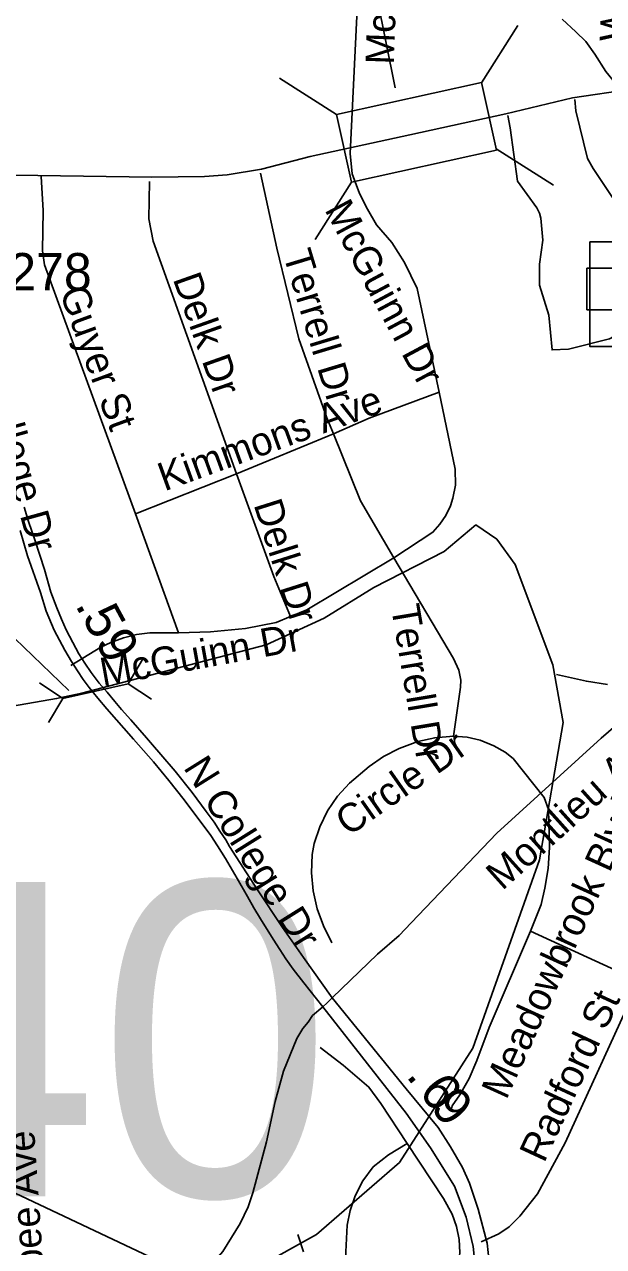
# Model space of a CAD drawing. Extents: x 1662474 to 1856135, y 779280 to 917889.
# Drawn here: x 1705631 to 1707565, y 809267 to 813349 of the extents above; entities that cross this region are included whole.
import ezdxf

# ---------------------------------------------------------------- set-up
doc = ezdxf.new("R2010")
doc.units = 0
for name, color, linetype in [('Exist Hydrographic Misc Water Feature', 7, 'Continuous'), ('Exist Road Non-System Structure Non-Sys Other Attributed CELL', 7, 'Continuous'), ('Exist Road Non-System Structure Non-Sys Other Number Label', 7, 'Continuous'), ('Exist Road Non-System Type 51', 7, 'Continuous'), ('Exist Road Non-System Type 51 Label', 7, 'Continuous'), ('Exist Road Primary Interstate Structure Cantilever Sign Number Label', 7, 'Continuous'), ('Exist Road Secondary Mileage Tenths English Label', 7, 'Continuous'), ('Exist Road Secondary Structure Culvert CELL', 7, 'Continuous'), ('Exist Road Secondary Structure Culvert Number Label', 7, 'Continuous'), ('Exist Road Secondary Structure Standard Bridge CELL', 7, 'Continuous'), ('Exist Road Secondary Structure Standard Bridge Number Label', 7, 'Continuous'), ('Exist Road Secondary Type 51 Attributed', 7, 'Continuous'), ('Exist Road Secondary Type 51 Divided Attributed', 7, 'Continuous'), ('Exist Road Secondary Type 51 Label', 7, 'Continuous'), ('Exist Road Secondary Type 51 Number Label', 7, 'Continuous')]:
    doc.layers.add(name, color=color, linetype=linetype)

msp = doc.modelspace()

# ---------------------------------------------------------------- linework, layer by layer
at = {"layer": 'Exist Hydrographic Misc Water Feature'}
for points in [[(1707426.4, 813366.8), (1707472, 813324.3), (1707505.7, 813292), (1707535.2, 813249.7), (1707572.8, 813191.3), (1707606.4, 813149), (1707748.9, 812981.6), (1707804.3, 812921), (1707838, 812886.7), (1707891.4, 812830.3), (1707988.4, 812713.2), (1708049.6, 812634.7), (1708071.3, 812602.4), (1708085.3, 812588.3), (1708117, 812562), (1708142.8, 812541.7), (1708202.5, 812503.1), (1708278.1, 812474.4), (1708395.8, 812431.3), (1708461.7, 812412.7), (1708513.5, 812400.2), (1708549.5, 812391.9), (1708615.3, 812377.2)], [(1704151.1, 807972.1), (1704476.1, 807995), (1704552, 808046), (1704719.1, 808091.9), (1705294, 808129.4), (1705513.1, 808351.5), (1705837.5, 809046.5), (1705887.4, 809090.9), (1705944.8, 809110.4), (1706033.6, 809175.5), (1706070.5, 809188.5), (1706185.3, 809185.2), (1706233, 809182), (1706295.8, 809177.6), (1706408.5, 809197.2), (1706606, 809307.4), (1706883.1, 809547.9), (1707128.1, 809930.3), (1707351.1, 810559.2), (1707430.1, 811017.2), (1707395.8, 811210.5), (1707269.1, 811545.7), (1707208.1, 811630.3), (1707138, 811678)], [(1705181.9, 811013.6), (1705296.1, 811021.2), (1705738, 811097.7), (1705822.1, 811115.5), (1706437.9, 811277.3), (1706632.1, 811366.3), (1706797.5, 811468.1), (1707033, 811589), (1707138, 811678)], [(1707407.9, 811178.4), (1707507.5, 811155.2), (1707577.4, 811144.6)], [(1706543.7, 809307.8), (1706563.1, 809249.6)]]:
    msp.add_lwpolyline(points, dxfattribs=at)
at = {"layer": 'Exist Road Non-System Structure Non-Sys Other Attributed CELL'}
msp.add_lwpolyline([(1707509.2, 812535.2), (1707648.2, 812535.2), (1707648.2, 812396.1), (1707509.2, 812396.1)], close=True, dxfattribs=at)
at = {"layer": 'Exist Road Non-System Type 51'}
for p, q in [((1706339.2, 811847.8), (1706662.6, 811982.2)), ((1706001.4, 811714.7), (1706339.2, 811847.8)), ((1706145.2, 811317.4), (1706001.4, 811714.7)), ((1707320.9, 810320.8), (1707686.4, 810152.2))]:
    msp.add_line(p, q, dxfattribs=at)
for points in [[(1706718.8, 812918.1), (1706746.9, 813491.9), (1706740, 813555.9)], [(1707245.2, 813044.6), (1707253.1, 813003.7), (1707277.8, 812825.4), (1707341.9, 812735.9), (1707350.5, 812719.1), (1707355.1, 812702.1), (1707361.5, 812628.1), (1707351, 812547.8), (1707350.5, 812478.2), (1707382.5, 812377.7), (1707393, 812261.9), (1707447.4, 812264.5), (1707585.1, 812298.4), (1707614, 812314.2), (1707620.6, 812471.1), (1707609.5, 812599.4), (1707608.2, 812736.4), (1707596.4, 812767.9), (1707529.8, 812867.9), (1707511.4, 812900.8), (1707472.2, 813060.6), (1707468.9, 813098.1)], [(1707016.1, 812120.8), (1706942.6, 812466.7), (1706899.9, 812553.5), (1706857.4, 812620.2), (1706806.9, 812679.5), (1706776.2, 812732.2), (1706750, 812784.8), (1706725.6, 812849.6), (1706718.8, 812918.1)], [(1706662.6, 811982.2), (1706641.1, 812035.2), (1706547.1, 812298.4), (1706474.1, 812601.9), (1706419, 812851.9)], [(1706001.4, 811714.7), (1705698.2, 812545.9), (1705690.6, 812592.4), (1705692.8, 812727), (1705687, 812840.9)], [(1706339.2, 811847.8), (1706060.2, 812624.7), (1706046.1, 812699.7), (1706048.1, 812824.1)], [(1706662.6, 811982.2), (1706782, 812033.9), (1707016.1, 812120.8)], [(1706863.9, 811567.2), (1706995.1, 811653), (1707018.5, 811680.4), (1707038.1, 811709.4), (1707053.4, 811741.4), (1707061.5, 811766.7), (1707070.1, 811810.5), (1707069.4, 811863.5), (1707016.1, 812120.8)], [(1706863.9, 811567.2), (1706753.4, 811757.8), (1706662.6, 811982.2)], [(1706519.8, 811371.7), (1706463.9, 811504.8), (1706339.2, 811847.8)], [(1706519.8, 811371.7), (1706573.6, 811393.7), (1706863.9, 811567.2)], [(1707063.9, 810972.2), (1707086.6, 811135.2), (1707088, 811159.4), (1707081.4, 811192.4), (1707063.9, 811231), (1706863.9, 811567.2)], [(1706145.2, 811317.4), (1706251.6, 811319.9), (1706368.6, 811332), (1706471.2, 811352), (1706519.8, 811371.7)], [(1705785.4, 811207.4), (1705885.6, 811268.8), (1705919.5, 811285), (1705961.9, 811300.2), (1706005.4, 811311), (1706050, 811317.6), (1706145.2, 811317.4)], [(1706656.9, 810282.2), (1706629, 810338.4), (1706608.5, 810395.6), (1706595.4, 810455.2), (1706589.6, 810516), (1706591.1, 810577.2), (1706598.2, 810613.4), (1706616.9, 810669.6), (1706643.1, 810722.6), (1706676.5, 810771.4), (1706716.4, 810815.2), (1706782, 810870.9), (1706830, 810903.7), (1706881.8, 810930.4), (1706944.4, 810953.6), (1707001.1, 810966.4), (1707063.9, 810972.2)], [(1707063.9, 810972.2), (1707109.5, 810968.2), (1707152.4, 810958.5), (1707198.2, 810940.2), (1707236.1, 810918.4), (1707262.4, 810897.9), (1707366.8, 810767.4)], [(1707320.9, 810320.8), (1707356.2, 810410.2), (1707368.9, 810464.6), (1707379.4, 810529.9), (1707383.9, 810600), (1707381.4, 810727), (1707366.8, 810767.4)], [(1707054.4, 809718.7), (1707059.1, 809737), (1707085.1, 809773.8), (1707115.4, 809828.9), (1707141.9, 809889.2), (1707183, 809999), (1707320.9, 810320.8)], [(1707155.8, 809283), (1707214.8, 809310.2), (1707250, 809333.4), (1707285.6, 809368.5), (1707344.1, 809443.9), (1707436.4, 809613.4), (1707673.1, 810132.9), (1707686.4, 810152.2)], [(1706908.8, 809611.4), (1706820.9, 809745.2), (1706781.1, 809799.8), (1706695.1, 809873), (1706618.5, 809932)], [(1706696.9, 809116.4), (1706709, 809338.6), (1706718.8, 809388.2), (1706735, 809436.2), (1706761.2, 809486.9), (1706795.1, 809533.1), (1706846.6, 809574), (1706908.8, 809611.4)], [(1707080.6, 809202.9), (1707084.4, 809247), (1707082, 809290.9), (1707073.6, 809333.9), (1707059.1, 809375.1), (1707030.2, 809427.4), (1706908.8, 809611.4)]]:
    msp.add_lwpolyline(points, dxfattribs=at)
at = {"layer": 'Exist Road Primary Interstate Structure Cantilever Sign Number Label'}
msp.add_lwpolyline([(1707518.7, 812622.4), (1709081.7, 812622.4), (1709081.7, 812273.4), (1707518.7, 812273.4)], close=True, dxfattribs=at)
at = {"layer": 'Exist Road Secondary Structure Culvert CELL'}
for p, q in [((1706024.9, 811227.7), (1705977, 811147.2)), ((1705681.5, 811150.3), (1705759.3, 811098.1)), ((1705759.3, 811098.1), (1705977, 811147.2)), ((1706054.8, 811095), (1705977, 811147.2)), ((1705711.4, 811017.6), (1705759.3, 811098.1))]:
    msp.add_line(p, q, dxfattribs=at)
at = {"layer": 'Exist Road Secondary Structure Culvert Number Label'}
for p, q in [((1705778.5, 811124.4), (1703594.1, 813224.2)), ((1706130.2, 809194.9), (1703898.3, 810248.4))]:
    msp.add_line(p, q, dxfattribs=at)
at = {"layer": 'Exist Road Secondary Structure Standard Bridge CELL'}
for p, q in [((1707157.2, 813154.4), (1707278.7, 813345.3)), ((1706482, 813169.3), (1706673, 813047.8)), ((1707206.3, 812933.4), (1707397.3, 812811.9)), ((1706601.8, 812630.7), (1706723.3, 812821.7))]:
    msp.add_line(p, q, dxfattribs=at)
msp.add_lwpolyline([(1706673, 813047.8), (1707157, 813155.4), (1707207.2, 812929.3), (1706723.3, 812821.7)], close=True, dxfattribs=at)
at = {"layer": 'Exist Road Secondary Structure Standard Bridge Number Label'}
msp.add_line((1706868.7, 813137.3), (1706245.4, 816253.8), dxfattribs=at)
at = {"layer": 'Exist Road Secondary Type 51 Attributed'}
for points in [[(1705298.6, 812816.5), (1705354.9, 812828.5), (1705522.1, 812847), (1706056.6, 812838.8), (1706232.6, 812840.8), (1706307.5, 812846.9), (1706422.8, 812865.1), (1706584.6, 812907.4), (1706917.6, 812980.4), (1707238.9, 813050.9), (1707461.3, 813104.2), (1707658, 813133.1), (1707755.6, 813132.2), (1707806.3, 813129.4), (1708625.4, 812952.4), (1708760.2, 812925.4), (1708865.6, 812920.5), (1708924.4, 812927.9), (1709218.5, 813006.3), (1709701, 813120.7), (1710000.1, 813206.3)], [(1706658.5, 810097.7), (1706810, 810243.8), (1706881.7, 810306.2), (1706922.3, 810348.2), (1707208.6, 810648), (1707556.5, 810965.2), (1707662.4, 811056.3)]]:
    msp.add_lwpolyline(points, dxfattribs=at)
at = {"layer": 'Exist Road Secondary Type 51 Divided Attributed'}
for points in [[(1706658.5, 810097.7), (1706562.4, 810233.2), (1706492.4, 810332.8), (1706406.9, 810461.9), (1706315.2, 810603.5), (1706302.8, 810625.4), (1706283.7, 810655), (1706264.1, 810684.2), (1706238.1, 810720.8), (1706190.9, 810784.1), (1706134, 810855.3), (1706086.8, 810910.8), (1706058.1, 810943.4), (1706038, 810966.6), (1705985.6, 811026.8), (1705955.1, 811060.6), (1705932.1, 811087.7), (1705906.6, 811119), (1705880.3, 811149.4), (1705853.2, 811184.8), (1705832.6, 811216.1), (1705812.9, 811246.5), (1705792.3, 811284.3), (1705769.7, 811326.7), (1705754.9, 811362.9), (1705738.5, 811400.8), (1705718.7, 811453.4), (1705697.3, 811529.1), (1705665.1, 811627.2), (1705644.7, 811689.3), (1705629.8, 811737.2)], [(1706627.2, 810067.8), (1706563.8, 810148.3), (1706528.6, 810193.6), (1706503.5, 810228.8), (1706483.4, 810259.7), (1706461.8, 810294.2), (1706419.4, 810361.8), (1706397.2, 810398.6), (1706375.6, 810436.1), (1706341.7, 810496.9), (1706301.8, 810563.4), (1706275, 810606.1), (1706253.2, 810639.7), (1706163.7, 810759), (1706113.5, 810823.8), (1706061.5, 810885.9), (1705994.8, 810961.7), (1705906.3, 811063.1), (1705875.3, 811098.6), (1705846.4, 811134.9), (1705827.4, 811160.7), (1705807.7, 811189.6), (1705788.1, 811221.5), (1705765.4, 811259), (1705730, 811326.3), (1705703, 811388.9), (1705684.6, 811451.6), (1705641.3, 811574.7), (1705616.3, 811659.3)], [(1706627.2, 810067.8), (1706642, 810081.3), (1706658.5, 810097.7)], [(1706861.9, 807075.7), (1706877.9, 807134.6), (1706996.4, 807563.9), (1707087.5, 807895.1), (1707128.9, 808106.3), (1707160.4, 808427.3), (1707185.4, 808766.9), (1707190.8, 808929.2), (1707195.8, 809092), (1707175.6, 809278.3), (1707145.8, 809392.1), (1707116.6, 809479.6), (1707093.7, 809531.7), (1707054.1, 809600.4), (1707012.4, 809665), (1706906, 809794.2), (1706658.5, 810097.7)], [(1705503.2, 808917.7), (1705775, 808941), (1705878, 808959.3), (1705924.3, 808971.5), (1706041.6, 809022.2), (1706123.6, 809073.9), (1706195.1, 809137.7), (1706233, 809182), (1706293.2, 809251.1), (1706351.2, 809344.9), (1706378, 809400.1), (1706393.3, 809447), (1706439, 809616.6), (1706468, 809752.2), (1706495.5, 809852.8), (1706540.1, 809961.8), (1706560, 809995.4), (1706578.2, 810016.3), (1706593.3, 810039), (1706627.2, 810067.8)], [(1706627.2, 810067.8), (1706906, 809713), (1706987, 809597.3), (1707066.6, 809469.2), (1707106.2, 809365), (1707129.5, 809267.2), (1707137.4, 809190.7), (1707141.6, 809092), (1707142.4, 809048.3), (1707131.9, 808796.2), (1707124.9, 808712.8), (1707104.1, 808431.4), (1707075.1, 808118.7), (1707050.2, 807936.5), (1706954.9, 807584.6), (1706814.7, 807055.6)]]:
    msp.add_lwpolyline(points, dxfattribs=at)

# ---------------------------------------------------------------- texts
at = {"layer": 'Exist Road Non-System Structure Non-Sys Other Number Label'}
msp.add_text('J740', height=1049.86, dxfattribs=at).set_placement((1703613.5, 809435.3))
at = {"layer": 'Exist Road Non-System Type 51 Label'}
for s, rotation, p in [('Wiltshire St', 87.5713, (1707646.6, 813290.4)), ('McGuinn Dr', 88.0774, (1706864.4, 813213.8)), ('McGuinn Dr', 298.1649, (1706631.5, 812730.8)), ('Terrell Dr', 286.777, (1706493.7, 812581.4)), ('Delk Dr', 289.5149, (1706125.5, 812499.5)), ('Guyer St', 290.0986, (1705747, 812455.7)), ('N College Dr', 285.5812, (1705455.9, 812281.6)), ('Kimmons Ave', 19.9937, (1706098.2, 811789)), ('Delk Dr', 287.5333, (1706395.5, 811745.9)), ('Terrell Dr', 279.5088, (1706854.8, 811404.1)), ('McGuinn Dr', 10.3107, (1705892.4, 811138)), ('Circle Dr', 35.0187, (1706712.8, 810635.4)), ('N College Dr', 302.0184, (1706159.6, 810867)), ('Meadowbrook Blvd', 65.5685, (1707239.9, 809754.6)), ('Radford St', 65.0987, (1707366.3, 809543.7)), ('Barbee Ave', 93.8672, (1705708, 808995.1))]:
    msp.add_text(s, height=95, rotation=rotation, dxfattribs=at).set_placement(p)
at = {"layer": 'Exist Road Secondary Mileage Tenths English Label'}
for s, rotation, p in [('.59', 298.5086, (1705798.7, 811410.2)), ('.', 308.3345, (1706902.7, 809836.6)), ('6', 308.3345, (1706944.7, 809783.5)), ('9', 312.3422, (1706983.1, 809728.2))]:
    msp.add_text(s, height=125, rotation=rotation, dxfattribs=at).set_placement(p)
at = {"layer": 'Exist Road Secondary Type 51 Label'}
msp.add_text('Montlieu Ave', height=95, rotation=41.9311, dxfattribs=at).set_placement((1707226.3, 810454.1))
at = {"layer": 'Exist Road Secondary Type 51 Number Label'}
msp.add_text('1278', height=125, dxfattribs=at).set_placement((1705483.6, 812460.5))

doc.saveas('drawing.dxf')
